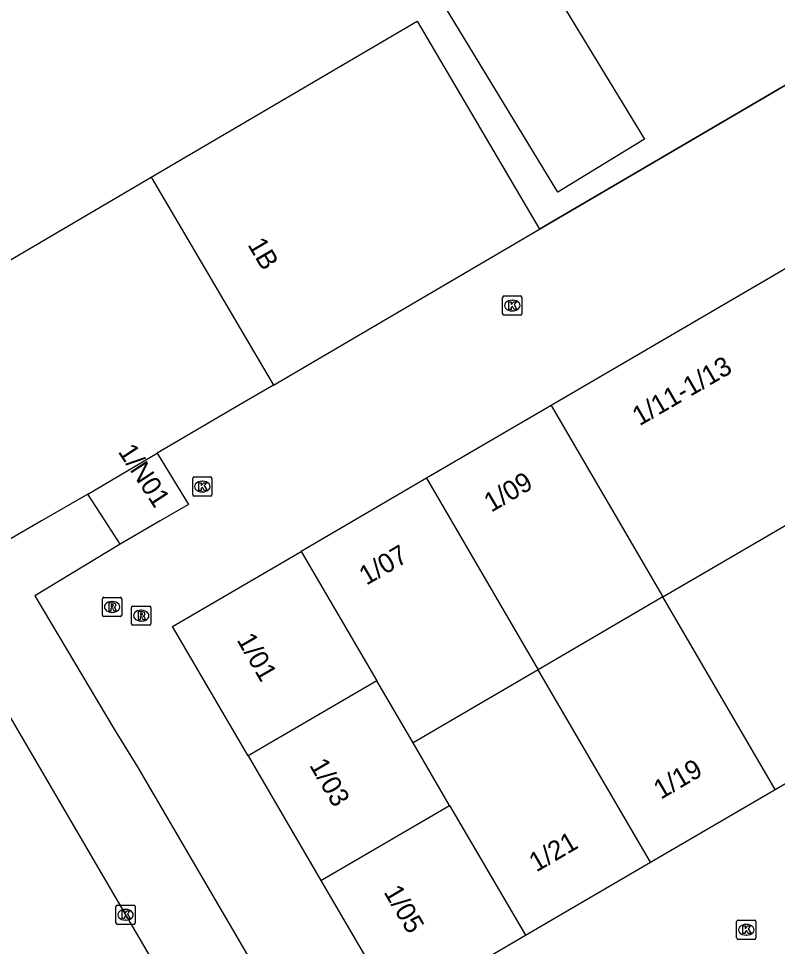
# Model space of a CAD drawing. Extents: x 157692 to 159670, y 381454 to 383289.
# Drawn here: x 159125.22 to 159164.61, y 382727.92 to 382776.07 of the extents above; entities that cross this region are included whole.
import ezdxf

# ---------------------------------------------------------------- set-up
doc = ezdxf.new("R2010")
doc.units = 0
for name, color, linetype in [('IMGEO_Hek', 7, 'Continuous'), ('IMGEO_Kolk', 7, 'Continuous'), ('IMGEO_Pand', 7, 'Continuous'), ('IMGEO_Pand_nummerreeks', 7, 'Continuous'), ('IMGEO_Rijbaan_lokaal_open', 7, 'Continuous'), ('IMGEO_Rioolput', 7, 'Continuous')]:
    doc.layers.add(name, color=color, linetype=linetype)

msp = doc.modelspace()

# ---------------------------------------------------------------- linework, layer by layer
at = {"layer": 'IMGEO_Hek'}
msp.add_lwpolyline([(159144.346, 382715.072), (159189.471, 382741.388), (159169.663, 382775.329), (159152.251, 382765.136)], dxfattribs=at)
at = {"layer": 'IMGEO_Kolk'}
for p, q in [((159150.344, 382760.751), (159150.344, 382761.603)), ((159150.419, 382761.677), (159151.271, 382761.677)), ((159151.345, 382761.603), (159151.345, 382760.751)), ((159150.832, 382761.457), (159150.857, 382761.457)), ((159151.271, 382760.677), (159150.419, 382760.677)), ((159150.855, 382760.897), (159150.83, 382760.897)), ((159134.255, 382751.358), (159134.255, 382752.21)), ((159134.33, 382752.284), (159135.182, 382752.284)), ((159134.743, 382752.064), (159134.768, 382752.064)), ((159135.256, 382752.21), (159135.256, 382751.358)), ((159134.766, 382751.504), (159134.741, 382751.504)), ((159135.182, 382751.284), (159134.33, 382751.284)), ((159130.272, 382729.142), (159130.272, 382729.994)), ((159130.347, 382730.068), (159131.199, 382730.068)), ((159130.76, 382729.848), (159130.785, 382729.848)), ((159131.273, 382729.994), (159131.273, 382729.142)), ((159131.199, 382729.068), (159130.347, 382729.068)), ((159130.783, 382729.288), (159130.758, 382729.288)), ((159162.492, 382728.364), (159162.492, 382729.216)), ((159162.567, 382729.29), (159163.419, 382729.29)), ((159162.98, 382729.07), (159163.005, 382729.07)), ((159163.493, 382729.216), (159163.493, 382728.364)), ((159163.003, 382728.51), (159162.978, 382728.51)), ((159163.419, 382728.29), (159162.567, 382728.29))]:
    msp.add_line(p, q, dxfattribs=at)
for points in [[(159150.344, 382760.751), (159150.344, 382761.603)], [(159150.419, 382761.677), (159151.271, 382761.677)], [(159151.345, 382761.603), (159151.345, 382760.751)], [(159150.665, 382761.377), (159150.788, 382761.377), (159150.788, 382761.226), (159150.918, 382761.377), (159151.082, 382761.377), (159150.936, 382761.226), (159151.089, 382760.977), (159150.937, 382760.977), (159150.852, 382761.141), (159150.788, 382761.074), (159150.788, 382760.977), (159150.665, 382760.977), (159150.665, 382761.377)], [(159151.271, 382760.677), (159150.419, 382760.677)], [(159134.255, 382751.358), (159134.255, 382752.21)], [(159134.33, 382752.284), (159135.182, 382752.284)], [(159134.576, 382751.984), (159134.699, 382751.984), (159134.699, 382751.833), (159134.829, 382751.984), (159134.993, 382751.984), (159134.847, 382751.833), (159135, 382751.584), (159134.848, 382751.584), (159134.763, 382751.748), (159134.699, 382751.681), (159134.699, 382751.584), (159134.576, 382751.584), (159134.576, 382751.984)], [(159135.256, 382752.21), (159135.256, 382751.358)], [(159135.182, 382751.284), (159134.33, 382751.284)], [(159130.272, 382729.142), (159130.272, 382729.994)], [(159130.347, 382730.068), (159131.199, 382730.068)], [(159131.273, 382729.994), (159131.273, 382729.142)], [(159130.593, 382729.768), (159130.716, 382729.768), (159130.716, 382729.617), (159130.846, 382729.768), (159131.01, 382729.768), (159130.864, 382729.617), (159131.017, 382729.368), (159130.865, 382729.368), (159130.78, 382729.532), (159130.716, 382729.465), (159130.716, 382729.368), (159130.593, 382729.368), (159130.593, 382729.768)], [(159131.199, 382729.068), (159130.347, 382729.068)], [(159162.492, 382728.364), (159162.492, 382729.216)], [(159162.567, 382729.29), (159163.419, 382729.29)], [(159162.813, 382728.99), (159162.936, 382728.99), (159162.936, 382728.839), (159163.066, 382728.99), (159163.23, 382728.99), (159163.084, 382728.839), (159163.237, 382728.59), (159163.085, 382728.59), (159163, 382728.754), (159162.936, 382728.687), (159162.936, 382728.59), (159162.813, 382728.59), (159162.813, 382728.99)], [(159163.493, 382729.216), (159163.493, 382728.364)], [(159163.419, 382728.29), (159162.567, 382728.29)]]:
    msp.add_lwpolyline(points, dxfattribs=at)
for centre, start, end in [((159150.421, 382761.601), 91.552, 178.448), ((159150.421, 382761.601), 91.552, 178.448), ((159151.269, 382761.601), 1.552, 88.448), ((159151.269, 382761.601), 1.552, 88.448), ((159150.421, 382760.753), 181.552, 268.448), ((159150.421, 382760.753), 181.552, 268.448), ((159151.269, 382760.753), 271.552, 358.448), ((159151.269, 382760.753), 271.552, 358.448), ((159134.332, 382752.208), 91.552, 178.448), ((159134.332, 382752.208), 91.552, 178.448), ((159135.18, 382752.208), 1.552, 88.448), ((159135.18, 382752.208), 1.552, 88.448), ((159134.332, 382751.36), 181.552, 268.448), ((159134.332, 382751.36), 181.552, 268.448), ((159135.18, 382751.36), 271.552, 358.448), ((159135.18, 382751.36), 271.552, 358.448), ((159130.349, 382729.992), 91.552, 178.448), ((159130.349, 382729.992), 91.552, 178.448), ((159131.197, 382729.992), 1.552, 88.448), ((159131.197, 382729.992), 1.552, 88.448), ((159130.349, 382729.144), 181.552, 268.448), ((159130.349, 382729.144), 181.552, 268.448), ((159131.197, 382729.144), 271.552, 358.448), ((159131.197, 382729.144), 271.552, 358.448), ((159162.569, 382729.214), 91.552, 178.448), ((159162.569, 382729.214), 91.552, 178.448), ((159163.417, 382729.214), 1.552, 88.448), ((159163.417, 382729.214), 1.552, 88.448), ((159162.569, 382728.366), 181.552, 268.448), ((159162.569, 382728.366), 181.552, 268.448), ((159163.417, 382728.366), 271.552, 358.448), ((159163.417, 382728.366), 271.552, 358.448)]:
    msp.add_arc(centre, 0.0765, start, end, dxfattribs=at)
for centre, major_axis, ratio, start_param, end_param in [((159150.831, 382761.177), (-0.387, 0.002), 0.722429, 4.712389, 7.853982), ((159150.856, 382761.177), (-0.39, 0.002), 0.717154, 1.570796, 4.712389), ((159134.742, 382751.784), (-0.387, 0.002), 0.722429, 4.712389, 7.853982), ((159134.767, 382751.784), (-0.39, 0.002), 0.717154, 1.570796, 4.712389), ((159130.759, 382729.568), (-0.387, 0.002), 0.722429, 4.712389, 7.853982), ((159130.784, 382729.568), (-0.39, 0.002), 0.717154, 1.570796, 4.712389), ((159162.979, 382728.79), (-0.387, 0.002), 0.722429, 4.712389, 7.853982), ((159163.004, 382728.79), (-0.39, 0.002), 0.717154, 1.570796, 4.712389)]:
    msp.add_ellipse(centre, major_axis=major_axis, ratio=ratio, start_param=start_param, end_param=end_param, dxfattribs=at)
at = {"layer": 'IMGEO_Pand'}
for points in [[(159157.714, 382769.811), (159153.211, 382767.068), (159147.32, 382776.736), (159151.824, 382779.48), (159157.714, 382769.811)], [(159132.103, 382767.838), (159145.905, 382775.931), (159152.251, 382765.136)], [(159118.315, 382759.753), (159122.629, 382762.283), (159132.103, 382767.838)], [(159132.103, 382767.838), (159138.443, 382757.053)], [(159138.443, 382757.053), (159152.251, 382765.136)], [(159171.869, 382753.772), (159166.076, 382763.699), (159152.86, 382755.989)], [(159138.443, 382757.053), (159136.72, 382756.045), (159132.404, 382753.519)], [(159152.86, 382755.989), (159146.391, 382752.215)], [(159152.86, 382755.989), (159158.665, 382746.057)], [(159128.804, 382751.395), (159126.404, 382750), (159124.625, 382748.966), (159124.02, 382750), (159121.434, 382754.421)], [(159128.804, 382751.395), (159132.404, 382753.519)], [(159132.404, 382753.519), (159134.032, 382750.853), (159132.565, 382750), (159130.489, 382748.793)], [(159146.391, 382752.215), (159139.888, 382748.421)], [(159146.391, 382752.215), (159152.195, 382742.276)], [(159130.489, 382748.793), (159129.707, 382750), (159128.804, 382751.395)], [(159158.665, 382746.057), (159165.139, 382749.839)], [(159137.135, 382737.806), (159133.209, 382744.525), (159139.888, 382748.421)], [(159139.888, 382748.421), (159143.812, 382741.708)], [(159158.665, 382746.057), (159152.195, 382742.276)], [(159164.498, 382736.076), (159158.665, 382746.057)], [(159152.195, 382742.276), (159145.699, 382738.481)], [(159158.022, 382732.297), (159152.195, 382742.276)], [(159143.812, 382741.708), (159137.135, 382737.806)], [(159145.699, 382738.481), (159143.812, 382741.708)], [(159164.498, 382736.076), (159170.975, 382739.856)], [(159147.592, 382735.242), (159145.699, 382738.481)], [(159137.135, 382737.806), (159140.914, 382731.339)], [(159158.022, 382732.297), (159164.498, 382736.076)], [(159140.914, 382731.339), (159147.592, 382735.242)], [(159147.592, 382735.242), (159151.528, 382728.508)], [(159151.528, 382728.508), (159158.022, 382732.297)], [(159140.914, 382731.339), (159144.847, 382724.609), (159151.528, 382728.508)]]:
    msp.add_lwpolyline(points, dxfattribs=at)
at = {"layer": 'IMGEO_Rijbaan_lokaal_open'}
for points in [[(159152.251, 382765.136), (159169.663, 382775.329), (159189.471, 382741.388), (159144.346, 382715.072)], [(159141.145, 382711.835), (159117.595, 382752.101), (159107.394, 382769.543)], [(159130.489, 382748.793), (159126.059, 382746.109), (159130.176, 382739.193), (159131.41, 382737.215), (159144.346, 382715.072)]]:
    msp.add_lwpolyline(points, dxfattribs=at)
at = {"layer": 'IMGEO_Rioolput'}
for p, q in [((159129.571, 382745.112), (159129.571, 382745.964)), ((159129.646, 382746.038), (159130.498, 382746.038)), ((159130.059, 382745.818), (159130.084, 382745.818)), ((159130.572, 382745.964), (159130.572, 382745.112)), ((159130.082, 382745.258), (159130.057, 382745.258)), ((159131.082, 382744.661), (159131.082, 382745.513)), ((159131.157, 382745.587), (159132.009, 382745.587)), ((159131.57, 382745.367), (159131.595, 382745.367)), ((159132.083, 382745.513), (159132.083, 382744.661)), ((159130.498, 382745.038), (159129.646, 382745.038)), ((159131.593, 382744.807), (159131.568, 382744.807)), ((159132.009, 382744.587), (159131.157, 382744.587))]:
    msp.add_line(p, q, dxfattribs=at)
for points in [[(159129.571, 382745.112), (159129.571, 382745.964)], [(159129.646, 382746.038), (159130.498, 382746.038)], [(159130.16, 382745.736), (159129.908, 382745.738), (159129.908, 382745.338)], [(159130.572, 382745.964), (159130.572, 382745.112)], [(159129.908, 382745.338), (159130.032, 382745.338), (159130.032, 382745.5), (159130.043, 382745.5)], [(159130.086, 382745.657), (159130.032, 382745.657), (159130.032, 382745.576)], [(159130.032, 382745.576), (159130.084, 382745.576)], [(159130.09, 382745.471), (159130.161, 382745.338), (159130.301, 382745.338), (159130.236, 382745.464)], [(159131.082, 382744.661), (159131.082, 382745.513)], [(159131.157, 382745.587), (159132.009, 382745.587)], [(159131.671, 382745.285), (159131.419, 382745.287), (159131.419, 382744.887)], [(159132.083, 382745.513), (159132.083, 382744.661)], [(159130.498, 382745.038), (159129.646, 382745.038)], [(159131.419, 382744.887), (159131.543, 382744.887), (159131.543, 382745.049), (159131.554, 382745.049)], [(159131.597, 382745.206), (159131.543, 382745.206), (159131.543, 382745.125)], [(159131.543, 382745.125), (159131.595, 382745.125)], [(159131.601, 382745.02), (159131.672, 382744.887), (159131.812, 382744.887), (159131.747, 382745.013)], [(159132.009, 382744.587), (159131.157, 382744.587)]]:
    msp.add_lwpolyline(points, dxfattribs=at)
for centre, radius, start, end in [((159129.648, 382745.962), 0.0765, 91.552, 178.448), ((159129.648, 382745.962), 0.0765, 91.552, 178.448), ((159130.159, 382745.626), 0.109, 350.3612, 89.416), ((159130.496, 382745.962), 0.0765, 1.552, 88.448), ((159130.496, 382745.962), 0.0765, 1.552, 88.448), ((159130.042, 382745.447), 0.0533, 26.0293, 88.6989), ((159130.068, 382745.765), 0.19, 274.7715, 282.9687), ((159130.092, 382745.561), 0.0964, 77.0061, 93.1865), ((159130.106, 382745.618), 0.0378, 276.6634, 79.6772), ((159130.157, 382745.626), 0.112, 277.5842, 350.9817), ((159130.141, 382745.411), 0.108, 29.5134, 73.7905), ((159131.159, 382745.511), 0.0765, 91.552, 178.448), ((159131.159, 382745.511), 0.0765, 91.552, 178.448), ((159131.67, 382745.175), 0.109, 350.3612, 89.416), ((159132.007, 382745.511), 0.0765, 1.552, 88.448), ((159132.007, 382745.511), 0.0765, 1.552, 88.448), ((159129.648, 382745.114), 0.0765, 181.552, 268.448), ((159129.648, 382745.114), 0.0765, 181.552, 268.448), ((159130.496, 382745.114), 0.0765, 271.552, 358.448), ((159130.496, 382745.114), 0.0765, 271.552, 358.448), ((159131.553, 382744.996), 0.0533, 26.0293, 88.6989), ((159131.579, 382745.314), 0.19, 274.7715, 282.9687), ((159131.603, 382745.11), 0.0964, 77.0061, 93.1865), ((159131.617, 382745.167), 0.0378, 276.6634, 79.6772), ((159131.668, 382745.175), 0.112, 277.5842, 350.9817), ((159131.652, 382744.96), 0.108, 29.5134, 73.7905), ((159131.159, 382744.663), 0.0765, 181.552, 268.448), ((159131.159, 382744.663), 0.0765, 181.552, 268.448), ((159132.007, 382744.663), 0.0765, 271.552, 358.448), ((159132.007, 382744.663), 0.0765, 271.552, 358.448)]:
    msp.add_arc(centre, radius, start, end, dxfattribs=at)
for centre, major_axis, ratio, start_param, end_param in [((159130.058, 382745.538), (-0.387, 0.002), 0.722429, 4.712389, 7.853982), ((159130.083, 382745.538), (-0.39, 0.002), 0.717154, 1.570796, 4.712389), ((159131.569, 382745.087), (-0.387, 0.002), 0.722429, 4.712389, 7.853982), ((159131.594, 382745.087), (-0.39, 0.002), 0.717154, 1.570796, 4.712389)]:
    msp.add_ellipse(centre, major_axis=major_axis, ratio=ratio, start_param=start_param, end_param=end_param, dxfattribs=at)

# ---------------------------------------------------------------- texts
at = {"layer": 'IMGEO_Pand_nummerreeks'}
for s, rotation, p in [('1B', 300.4498, (159137.084, 382764.338)), ('1/11-1/13', 30.0859, (159157.447, 382754.909)), ('1/N01', 303.1664, (159130.353, 382753.597)), ('1/09', 30.3038, (159149.75, 382750.426)), ('1/07', 30.3046, (159143.27, 382746.638)), ('1/01', 300.025, (159136.52, 382743.832)), ('1/03', 300.2829, (159140.288, 382737.33)), ('1/19', 30.2927, (159158.555, 382735.533)), ('1/21', 30.2894, (159152.091, 382731.758)), ('1/05', 300.594, (159144.145, 382730.748))]:
    msp.add_text(s, height=1, rotation=rotation, dxfattribs=at).set_placement(p)

doc.saveas('drawing.dxf')
